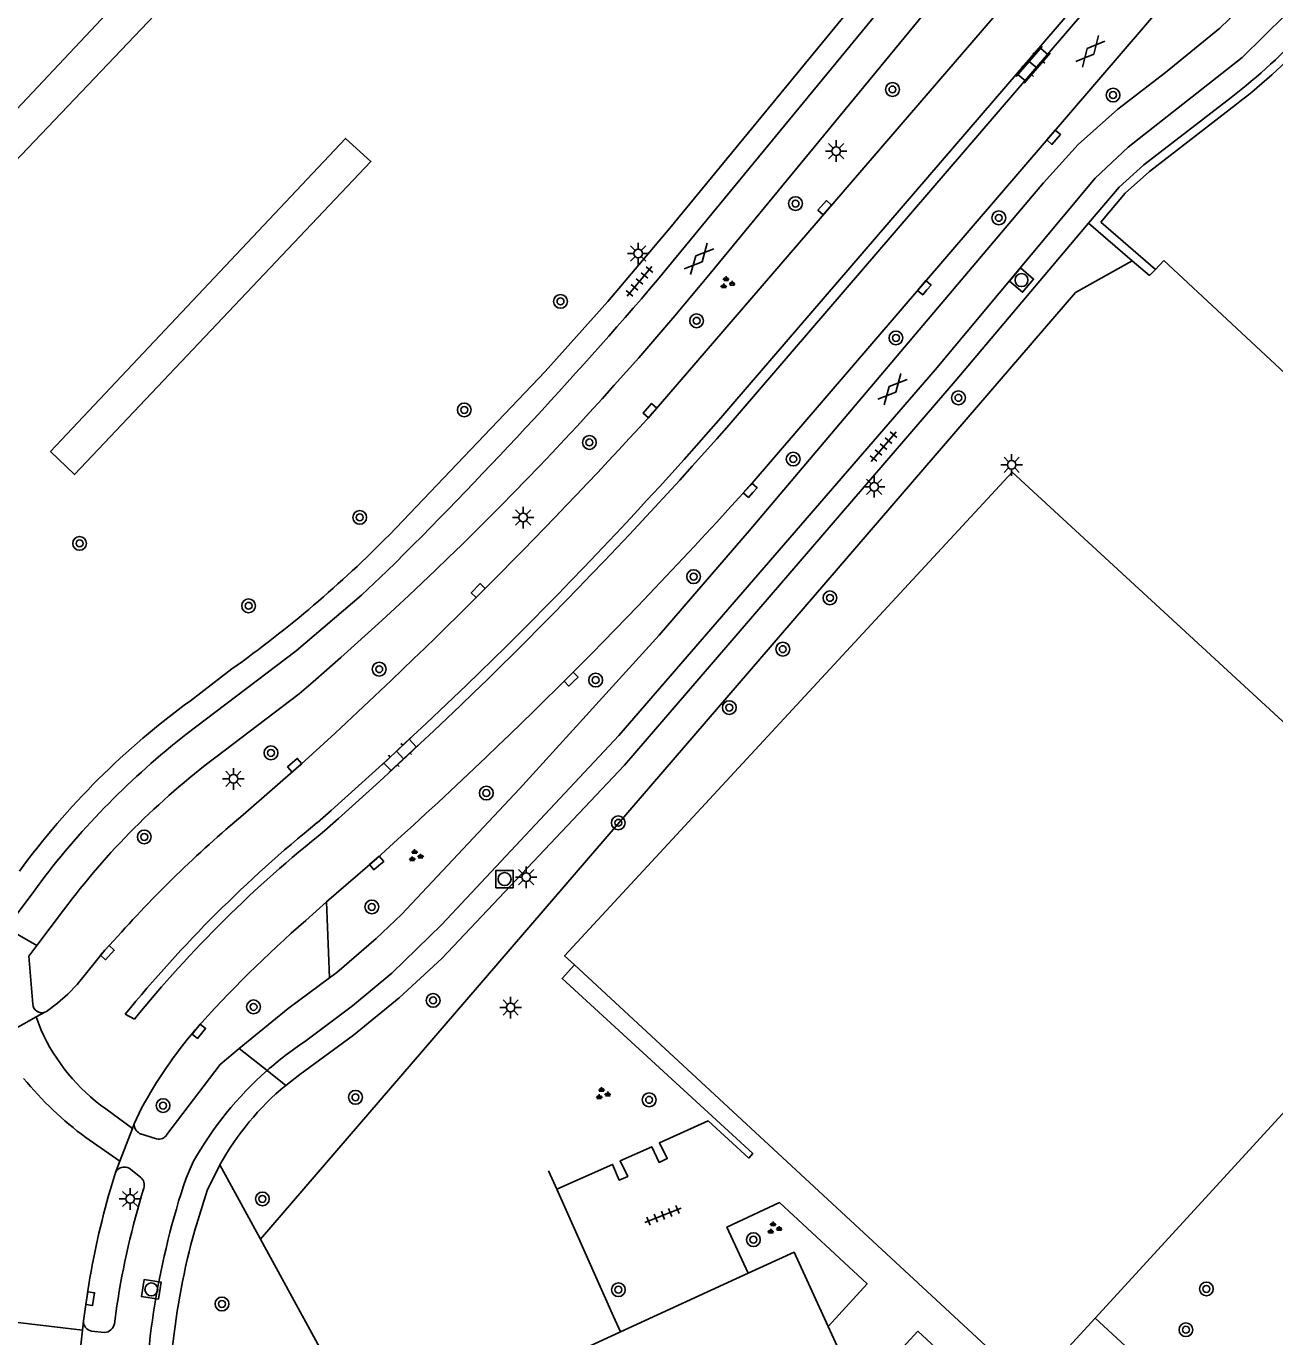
# Model space of a CAD drawing. Extents: x 137999 to 141000, y 397500 to 400501.
# Drawn here: x 138270.4 to 138342.8, y 399302.8 to 399378.7 of the extents above; entities that cross this region are included whole.
import ezdxf

# ---------------------------------------------------------------- set-up
doc = ezdxf.new("R2010")
doc.units = 0
for name, color, linetype in [('gg-afsc-hekwerk', 7, 'Continuous'), ('gg-afsc-muur', 7, 'Continuous'), ('gg-bbg-hoofdgebouw', 7, 'Continuous'), ('gg-knt-verharding', 7, 'Continuous'), ('gg-knt-verharding nz', 7, 'Continuous'), ('gt-grn-groengrens', 7, 'Continuous'), ('gt-grn-weggrens', 7, 'Continuous'), ('gt-symb-boom', 7, 'Continuous'), ('gt-symb-gesloten verharding', 7, 'Continuous'), ('gt-symb-groenvak', 7, 'Continuous'), ('gt-symb-klinker verharding', 7, 'Continuous'), ('gt-symb-kolk', 7, 'Continuous'), ('gt-symb-lichtmast', 7, 'Continuous'), ('gt-symb-rioolschacht', 7, 'Continuous'), ('gt-symb-tegel verharding', 7, 'Continuous')]:
    doc.layers.add(name, color=color, linetype=linetype)

# ---------------------------------------------------------------- blocks, each defined once
blk = doc.blocks.new('gt0-BOOM')
at = {"layer": 'gt-symb-boom'}
for radius in [0.4, 0.2]:
    blk.add_circle((0, 0), radius, dxfattribs=at)
blk = doc.blocks.new('gt0-LMAST')
at = {"layer": 'gt-symb-lichtmast'}
for p, q in [((-0.182, 0.173), (-0.447, 0.438)), ((-0.005, 0.246), (-0.005, 0.621)), ((0.172, 0.173), (0.437, 0.438)), ((-0.255, -0.004), (-0.63, -0.004)), ((-0.182, -0.181), (-0.447, -0.446)), ((-0.005, -0.254), (-0.005, -0.629)), ((0.437, -0.446), (0.172, -0.181)), ((0.245, -0.004), (0.62, -0.004))]:
    blk.add_line(p, q, dxfattribs=at)
blk.add_circle((-0.005, -0.004), 0.25, dxfattribs=at)
blk = doc.blocks.new('gt0-KOLK')
at = {"layer": 'gt-symb-kolk'}
blk.add_lwpolyline([(0, 0), (0.375, 0), (0.375, 0.4), (-0.375, 0.4), (-0.375, 0), (0, 0)], dxfattribs=at)
blk = doc.blocks.new('gt0-KL1')
at = {"layer": 'gt-symb-klinker verharding'}
for p, q in [((-1.15, 0.3), (1.15, 0.3)), ((-1, -0.3), (-1, 0.3)), ((-0.5, 0.3), (-0.5, 0.45)), ((0, -0.3), (0, 0.3)), ((0.5, 0.3), (0.5, 0.45)), ((1, -0.3), (1, 0.3)), ((-1.15, -0.3), (1.15, -0.3)), ((-0.5, -0.45), (-0.5, -0.3)), ((0.5, -0.45), (0.5, -0.3))]:
    blk.add_line(p, q, dxfattribs=at)
blk = doc.blocks.new('gt0-GRVAK')
at = {"layer": 'gt-symb-groenvak'}
for p, q in [((-0.11, 0.189), (-0.228, 0.24)), ((-0.182, 0.153), (0.088, 0.153)), ((-0.091, 0.211), (-0.156, 0.322)), ((-0.047, 0.214), (-0.047, 0.393)), ((-0.004, 0.211), (0.061, 0.322)), ((0.015, 0.189), (0.133, 0.24)), ((0.262, -0.052), (0.197, 0.059)), ((0.305, -0.049), (0.305, 0.13)), ((0.349, -0.052), (0.414, 0.059)), ((-0.245, -0.228), (-0.363, -0.177)), ((-0.318, -0.264), (-0.047, -0.264)), ((-0.226, -0.206), (-0.291, -0.095)), ((-0.183, -0.203), (-0.183, -0.024)), ((-0.139, -0.206), (-0.074, -0.095)), ((-0.12, -0.228), (-0.002, -0.177)), ((0.243, -0.074), (0.125, -0.023)), ((0.17, -0.11), (0.441, -0.11)), ((0.368, -0.074), (0.486, -0.023))]:
    blk.add_line(p, q, dxfattribs=at)
blk = doc.blocks.new('gt0-RS')
at = {"layer": 'gt-symb-rioolschacht'}
blk.add_lwpolyline([(-0.5, -0.5), (0.5, -0.5), (0.5, 0.5), (-0.5, 0.5)], close=True, dxfattribs=at)
blk.add_circle((0, 0), 0.375, dxfattribs=at)
blk = doc.blocks.new('gt0-GESVH1')
at = {"layer": 'gt-symb-gesloten verharding'}
for p, q in [((-0.992, -0.261), (0.008, 0.239)), ((0.008, -0.261), (-0.992, 0.239)), ((0.008, 0.239), (1.008, -0.261)), ((1.008, 0.239), (0.008, -0.261))]:
    blk.add_line(p, q, dxfattribs=at)
blk = doc.blocks.new('gt0-TEG1')
at = {"layer": 'gt-symb-tegel verharding'}
for p, q in [((-1.125, 0), (1.125, 0)), ((-0.9, -0.25), (-0.9, 0.25)), ((-0.45, -0.25), (-0.45, 0.25)), ((0, -0.25), (0, 0.25)), ((0.45, -0.25), (0.45, 0.25)), ((0.9, -0.25), (0.9, 0.25))]:
    blk.add_line(p, q, dxfattribs=at)

msp = doc.modelspace()

# ---------------------------------------------------------------- linework, layer by layer
at = {"layer": 'gg-afsc-hekwerk'}
msp.add_line((138332.346, 399303.869), (138354.519, 399328.036), dxfattribs=at)
for points in [[(138344.422, 399337.348), (138327.551, 399352.906), (138301.592, 399324.875), (138302.168, 399324.342)], [(138302.168, 399324.342), (138328.643, 399299.834), (138332.346, 399303.869)]]:
    msp.add_lwpolyline(points, dxfattribs=at)
at = {"layer": 'gg-afsc-muur'}
for p, q in [((138301.15, 399311.338), (138300.67, 399312.417)), ((138304.426, 399303.969), (138301.15, 399311.338))]:
    msp.add_line(p, q, dxfattribs=at)
at = {"layer": 'gg-bbg-hoofdgebouw'}
for p, q in [((138312.229, 399306.469), (138304.836, 399303.076)), ((138319.143, 399298.427), (138316.872, 399303.383)), ((138304.836, 399303.076), (138294.89, 399298.51))]:
    msp.add_line(p, q, dxfattribs=at)
msp.add_lwpolyline([(138316.872, 399303.383), (138314.897, 399307.694), (138312.229, 399306.469)], dxfattribs=at)
at = {"layer": 'gg-knt-verharding'}
for p, q in [((138306.556, 399356.166), (138346.66, 399402.734)), ((138349.54, 399395.44), (138312.346, 399352.136)), ((138330.505, 399392.645), (138306.99, 399364.05)), ((138340.234, 399374.62), (138335.18, 399370.72)), ((138279.898, 399339.658), (138282.31, 399341.5)), ((138286.205, 399340.054), (138281.38, 399336.39)), ((138282.958, 399333.038), (138286.32, 399335.97)), ((138290.73, 399330.54), (138287.786, 399327.995)), ((138271.242, 399329.172), (138270.668, 399328.381)), ((138270.996, 399325.462), (138272.553, 399327.523)), ((138286.597, 399326.92), (138287.786, 399327.995)), ((138271.567, 399321.65), (138271.472, 399321.602)), ((138276.657, 399321.206), (138276.113, 399321.481)), ((138276.646, 399315.142), (138277.069, 399316.048)), ((138277.936, 399314.273), (138276.959, 399314.581)), ((138275.263, 399311.346), (138275.55, 399312.315)), ((138276.361, 399312.555), (138277.007, 399312.041)), ((138280.071, 399312.922), (138279.65, 399311.99)), ((138273.698, 399303.707), (138273.954, 399305.457)), ((138275.637, 399304.575), (138275.5, 399303.54)), ((138304.426, 399303.969), (138304.836, 399303.076)), ((138274.17, 399303.12), (138274.93, 399303.03))]:
    msp.add_line(p, q, dxfattribs=at)
for points in [[(138343.854, 399405.066), (138340.72, 399401.48), (138334.87, 399394.6), (138310.03, 399364.42)], [(138311.353, 399356.855), (138349.07, 399400.723), (138349.555, 399400.349), (138311.835, 399356.449)], [(138358.47, 399396.871), (138343.39, 399379.41), (138340.87, 399376.94), (138334.26, 399371.74), (138332.35, 399369.94), (138323.07, 399358.84), (138304.74, 399337.64), (138294.47, 399326.69), (138291.57, 399323.87), (138289.3, 399321.98), (138286.51, 399319.88)], [(138291.438, 399349.278), (138300.47, 399358.73), (138304.1, 399362.8), (138307.69, 399367.04), (138331.29, 399395.76)], [(138341.79, 399380.78), (138339.59, 399378.63), (138336.44, 399376.06), (138333.67, 399373.95), (138331.36, 399371.9), (138329.36, 399369.67), (138312.3, 399349.51), (138307.07, 399343.46), (138298.99, 399334.54), (138292.13, 399327.27), (138290.67, 399325.87), (138288.39, 399323.91), (138287.974, 399323.6)], [(138335.18, 399370.72), (138333.74, 399369.42), (138331.973, 399367.329)], [(138331.973, 399367.329), (138324.23, 399358.17), (138305.07, 399335.93), (138294.48, 399324.71), (138292, 399322.44), (138289.36, 399320.28), (138286.249, 399317.999), (138285.43, 399317.362)], [(138291.292, 399347.162), (138289.83, 399345.77), (138286.04, 399342.54), (138279.64, 399337.7)], [(138270.668, 399328.381), (138269.494, 399326.818), (138269.116, 399326.542)], [(138270.769, 399322.073), (138270.533, 399324.849), (138270.996, 399325.462)], [(138271.567, 399321.65), (138272.201, 399322.13), (138272.8, 399322.645), (138273.346, 399323.215), (138274.941, 399325.19), (138275.468, 399325.757)], [(138301.15, 399311.338), (138304.376, 399312.785), (138304.761, 399311.87), (138305.255, 399312.087), (138304.819, 399312.993), (138306.652, 399313.803), (138307.074, 399312.899), (138307.547, 399313.115), (138307.092, 399314.028), (138309.923, 399315.305), (138312.273, 399313.15), (138312.505, 399313.406), (138301.45, 399323.562), (138302.168, 399324.342)], [(138287.974, 399323.6), (138285.56, 399321.826), (138282.733, 399319.491)], [(138282.733, 399319.491), (138281.627, 399318.578), (138278.535, 399314.523)], [(138281.612, 399312.762), (138280.88, 399311.27), (138280.15, 399308.978)], [(138316.872, 399303.383), (138319.134, 399305.851), (138314.058, 399310.566), (138311.001, 399309.144), (138312.229, 399306.469)], [(138334.664, 399295.858), (138337.36, 399298.735), (138336.662, 399299.46), (138330.48, 399292.841), (138329.759, 399293.496), (138336.094, 399300.412), (138332.346, 399303.869)], [(138322.079, 399303.124), (138326.551, 399298.965), (138323.942, 399296.071), (138319.373, 399300.189), (138322.079, 399303.124)]]:
    msp.add_lwpolyline(points, dxfattribs=at)
for centre, radius, start, end in [((138321.444, 399399.281), 31.003, 307.30557, 318.39114), ((138159.324, 399487.949), 194.863, 310.62674, 320.65963), ((138093.268, 399546.972), 281.314, 314.74274, 319.44014), ((138120.587, 399522.2), 252.449, 311.31502, 319.08302), ((138108.187, 399534.392), 270.437, 311.58342, 318.8537), ((138076.099, 399566.843), 312.242, 312.31932, 317.56731), ((138100.907, 399542.154), 284.277, 311.89278, 318.05419), ((138242.886, 399397.012), 68.087, 305.38204, 315.48682), ((138306.647, 399302.92), 45.444, 126.05813, 143.76812), ((138308.228, 399301.148), 46.404, 128.03033, 142.84977), ((138307.79, 399301.272), 43.94, 126.94447, 143.31458), ((138327.938, 399279.274), 70.098, 129.9164, 138.46232), ((138336.116, 399272.435), 77.498, 129.08699, 140.73789), ((138332.491, 399275.78), 71.979, 128.50421, 140.86858), ((138330.393, 399276.226), 66.992, 130.82488, 138.54639), ((138271.286, 399322.085), 0.517, 181.27446, 291.08249), ((138300.128, 399303.525), 26.24, 139.47218, 151.49359), ((138297.638, 399303.109), 20.126, 123.56494, 131.34189), ((138297.601, 399303.158), 20.066, 131.35547, 150.88315), ((138295.769, 399304.896), 16.195, 129.67168, 150.94297), ((138277.232, 399315.101), 0.588, 176.01779, 242.29933), ((138278.093, 399314.739), 0.492, 251.38999, 333.91764), ((138276.077, 399312.025), 0.601, 61.77812, 151.19211), ((138276.676, 399311.595), 0.555, 339.27102, 53.37272), ((138323.912, 399297.155), 46.682, 161.47041, 179.95298), ((138323.045, 399297.635), 49.71, 163.98933, 170.94687), ((138324.055, 399297.111), 48.99, 163.04246, 171.23581), ((138321.845, 399297.548), 43.234, 164.67024, 183.21964), ((138274.293, 399303.702), 0.595, 179.54781, 258.05692), ((138274.86, 399303.681), 0.655, 276.09642, 347.54392)]:
    msp.add_arc(centre, radius, start, end, dxfattribs=at)
at = {"layer": 'gg-knt-verharding nz'}
for p, q in [((138270.953, 399321.339), (138271.472, 399321.602)), ((138268.431, 399319.901), (138270.953, 399321.339)), ((138271.244, 399320.564), (138270.953, 399321.339)), ((138274.997, 399315.994), (138276.54, 399314.868)), ((138276.54, 399314.868), (138275.801, 399312.963)), ((138276.646, 399315.142), (138276.54, 399314.868)), ((138273.839, 399314.337), (138275.801, 399312.963)), ((138275.801, 399312.963), (138275.55, 399312.315))]:
    msp.add_line(p, q, dxfattribs=at)
msp.add_lwpolyline([(138266.135, 399304.096), (138267.447, 399303.906), (138273.643, 399303.182)], dxfattribs=at)
for centre, radius, start, end in [((138281.623, 399325.261), 11.392, 204.3508, 234.43662), ((138286.182, 399330.928), 20.679, 219.52835, 233.35334)]:
    msp.add_arc(centre, radius, start, end, dxfattribs=at)
at = {"layer": 'gt-grn-groengrens'}
for p, q in [((138340.539, 399374.224), (138335.501, 399370.336)), ((138331.973, 399367.329), (138334.496, 399365.16)), ((138332.675, 399367.385), (138335.847, 399364.658)), ((138334.496, 399365.16), (138331.205, 399363.313)), ((138334.496, 399365.16), (138335.505, 399364.292)), ((138335.847, 399364.658), (138336.327, 399365.174)), ((138336.327, 399365.174), (138347.823, 399354.461)), ((138335.505, 399364.292), (138335.847, 399364.658)), ((138283.971, 399308.445), (138331.205, 399363.313)), ((138287.786, 399327.995), (138287.974, 399323.6)), ((138283.971, 399308.445), (138281.612, 399312.762))]:
    msp.add_line(p, q, dxfattribs=at)
for points in [[(138279.04, 399383.806), (138280.521, 399382.25), (138268.524, 399369.653), (138267.043, 399370.986), (138279.04, 399383.732), (138279.04, 399383.806)], [(138271.782, 399354.092), (138288.889, 399372.246), (138290.37, 399370.912), (138273.189, 399352.758), (138271.782, 399354.092)], [(138335.501, 399370.336), (138334.1, 399369.071), (138332.675, 399367.385)], [(138307.053, 399266.923), (138305.754, 399266.526), (138292.821, 399292.11), (138290.506, 399296.486), (138283.971, 399308.445)]]:
    msp.add_lwpolyline(points, dxfattribs=at)
msp.add_arc((138321.484, 399399.239), 31.446, 307.29772, 318.39896, dxfattribs=at)
at = {"layer": 'gt-grn-weggrens'}
for p, q in [((138269.116, 399326.542), (138270.996, 399325.462)), ((138282.733, 399319.491), (138284.343, 399318.22)), ((138285.43, 399317.362), (138284.343, 399318.22)), ((138273.643, 399303.182), (138273.4, 399300.863)), ((138273.698, 399303.707), (138273.643, 399303.182))]:
    msp.add_line(p, q, dxfattribs=at)

# ---------------------------------------------------------------- block references
at = {"layer": 'gt-symb-boom'}
for p in [(138320.602, 399375.083), (138333.39, 399374.758), (138314.982, 399368.468), (138326.768, 399367.641), (138301.358, 399362.799), (138309.249, 399361.676), (138320.803, 399360.681), (138324.428, 399357.211), (138295.779, 399356.507), (138303.032, 399354.625), (138314.849, 399353.66), (138289.719, 399350.282), (138273.477, 399348.776), (138309.073, 399346.847), (138316.977, 399345.616), (138283.276, 399345.156), (138314.246, 399342.643), (138290.846, 399341.483), (138303.395, 399340.853), (138311.144, 399339.256), (138284.573, 399336.632), (138297.058, 399334.303), (138304.706, 399332.58), (138277.227, 399331.759), (138290.419, 399327.705), (138283.563, 399321.911), (138293.972, 399322.288), (138289.471, 399316.67), (138306.495, 399316.524), (138278.315, 399316.189), (138284.077, 399310.78), (138312.542, 399308.419), (138304.715, 399305.52), (138338.801, 399305.564), (138281.732, 399304.692), (138337.618, 399303.198)]:
    msp.add_blockref('gt0-BOOM', p, dxfattribs=at)
at = {"layer": 'gt-symb-gesloten verharding'}
for p, rotation in [((138332.092, 399377.298), -130.94326213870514), ((138309.37, 399365.265), 48.00000872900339), ((138320.589, 399357.707), 48.00000872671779)]:
    msp.add_blockref('gt0-GESVH1', p, dxfattribs=dict(at, rotation=rotation))
at = {"layer": 'gt-symb-groenvak'}
for p in [(138311.001, 399363.86), (138292.945, 399330.66), (138303.79, 399316.869), (138313.728, 399309.079)]:
    msp.add_blockref('gt0-GRVAK', p, dxfattribs=at)
at = {"layer": 'gt-symb-klinker verharding'}
for p, rotation in [((138328.761, 399376.515), -130.94326213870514), ((138292.055, 399336.514), 43.37961800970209)]:
    msp.add_blockref('gt0-KL1', p, dxfattribs=dict(at, rotation=rotation))
at = {"layer": 'gt-symb-kolk'}
for p, rotation in [((138330.09, 399372.183), 49.33659613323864), ((138316.831, 399368.101), 49.29925519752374), ((138322.6, 399363.464), 49.33659613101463), ((138306.698, 399356.337), 49.01346679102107), ((138312.502, 399351.716), 48.32364226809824), ((138296.735, 399345.9), 45.810353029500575), ((138302.109, 399340.766), 44.51376743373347), ((138286.079, 399335.761), 41.067356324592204), ((138290.828, 399330.098), 40.824935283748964), ((138274.941, 399325.19), -132.9055123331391), ((138280.233, 399320.625), -129.2496599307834), ((138273.891, 399305.034), -98.70075857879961)]:
    msp.add_blockref('gt0-KOLK', p, dxfattribs=dict(at, rotation=rotation))
at = {"layer": 'gt-symb-lichtmast'}
for p in [(138317.341, 399371.516), (138305.863, 399365.576), (138327.517, 399353.325), (138319.546, 399352.059), (138299.196, 399350.275), (138282.397, 399335.129), (138299.374, 399329.427), (138298.472, 399321.876), (138276.411, 399310.782)]:
    msp.add_blockref('gt0-LMAST', p, dxfattribs=at)
at = {"layer": 'gt-symb-rioolschacht'}
for p, rotation in [((138328.083, 399364.034), -130.17242342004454), ((138277.635, 399305.538), 80.97080115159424)]:
    msp.add_blockref('gt0-RS', p, dxfattribs=dict(at, rotation=rotation))
msp.add_blockref('gt0-RS', (138298.115, 399329.32), dxfattribs=at)
at = {"layer": 'gt-symb-tegel verharding'}
for p, rotation in [((138305.938, 399363.955), 49.98904227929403), ((138320.085, 399354.386), 49.98904227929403), ((138307.299, 399309.83), 21.769501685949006)]:
    msp.add_blockref('gt0-TEG1', p, dxfattribs=dict(at, rotation=rotation))

doc.saveas('drawing.dxf')
